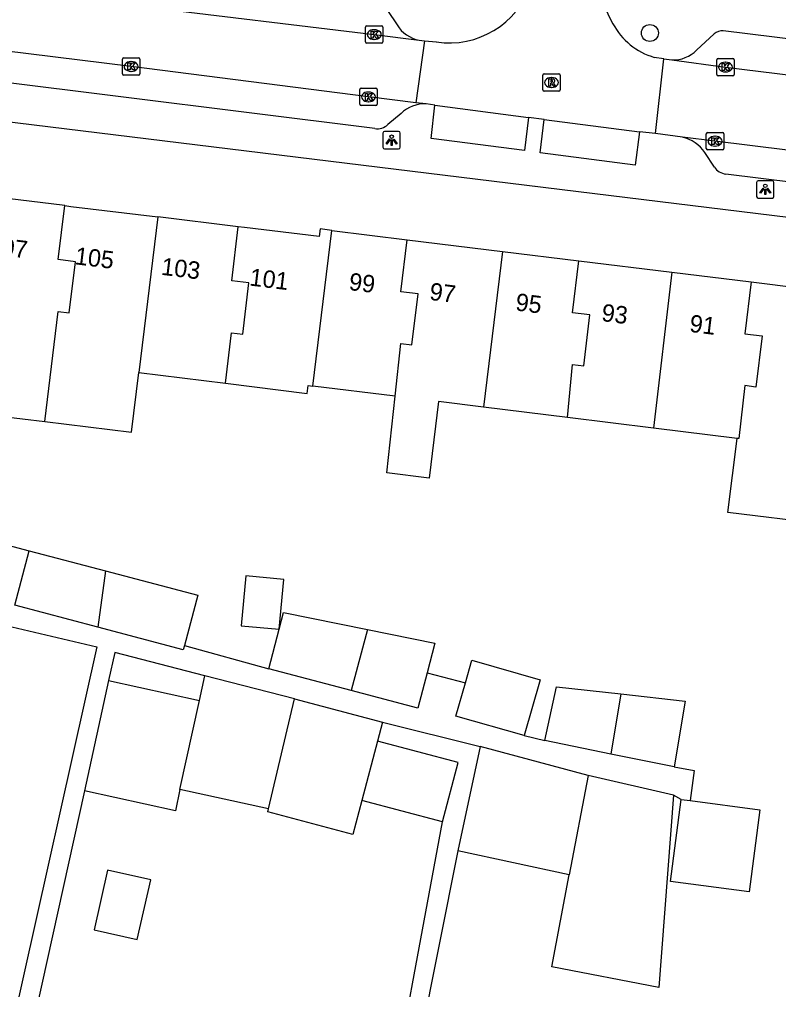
# Model space of a CAD drawing. Extents: x 158087 to 159494, y 382905 to 383981.
# Drawn here: x 158278.9 to 158322.6, y 383221.8 to 383277.6 of the extents above; entities that cross this region are included whole.
import ezdxf

# ---------------------------------------------------------------- set-up
doc = ezdxf.new("R2010")
doc.units = 0
for name, color, linetype in [('IMGEO_Boom', 7, 'Continuous'), ('IMGEO_Kolk', 7, 'Continuous'), ('IMGEO_Lichtpunt', 7, 'Continuous'), ('IMGEO_Pand', 7, 'Continuous'), ('IMGEO_Pand_nummerreeks', 7, 'Continuous'), ('IMGEO_Rijbaan_lokaal_open', 7, 'Continuous'), ('IMGEO_Rioolput', 7, 'Continuous'), ('IMGEO_Voetpad_open', 7, 'Continuous')]:
    doc.layers.add(name, color=color, linetype=linetype)

msp = doc.modelspace()

# ---------------------------------------------------------------- linework, layer by layer
at = {"layer": 'IMGEO_Boom'}
msp.add_circle((158315.171, 383276.769), 0.489, dxfattribs=at)
at = {"layer": 'IMGEO_Kolk'}
for p, q in [((158298.827, 383276.254), (158298.827, 383277.106)), ((158298.902, 383277.18), (158299.754, 383277.18)), ((158299.315, 383276.96), (158299.34, 383276.96)), ((158299.828, 383277.106), (158299.828, 383276.254)), ((158299.338, 383276.4), (158299.313, 383276.4)), ((158299.754, 383276.18), (158298.902, 383276.18)), ((158284.848, 383274.418), (158284.848, 383275.27)), ((158284.923, 383275.344), (158285.775, 383275.344)), ((158285.336, 383275.124), (158285.361, 383275.124)), ((158285.849, 383275.27), (158285.849, 383274.418)), ((158319.015, 383274.382), (158319.015, 383275.234)), ((158319.09, 383275.308), (158319.942, 383275.308)), ((158320.016, 383275.234), (158320.016, 383274.382)), ((158285.359, 383274.564), (158285.334, 383274.564)), ((158319.503, 383275.088), (158319.528, 383275.088)), ((158285.775, 383274.344), (158284.923, 383274.344)), ((158319.942, 383274.308), (158319.09, 383274.308)), ((158319.526, 383274.528), (158319.501, 383274.528)), ((158298.495, 383272.67), (158298.495, 383273.522)), ((158298.57, 383273.596), (158299.422, 383273.596)), ((158299.496, 383273.522), (158299.496, 383272.67)), ((158298.983, 383273.376), (158299.008, 383273.376)), ((158299.422, 383272.596), (158298.57, 383272.596)), ((158299.006, 383272.816), (158298.981, 383272.816)), ((158318.416, 383270.123), (158318.416, 383270.975)), ((158318.491, 383271.049), (158319.343, 383271.049)), ((158318.904, 383270.829), (158318.929, 383270.829)), ((158319.417, 383270.975), (158319.417, 383270.123)), ((158318.927, 383270.269), (158318.902, 383270.269)), ((158319.343, 383270.049), (158318.491, 383270.049))]:
    msp.add_line(p, q, dxfattribs=at)
for points in [[(158298.827, 383276.254), (158298.827, 383277.106)], [(158298.902, 383277.18), (158299.754, 383277.18)], [(158299.148, 383276.88), (158299.271, 383276.88), (158299.271, 383276.729), (158299.401, 383276.88), (158299.565, 383276.88), (158299.419, 383276.729), (158299.572, 383276.48), (158299.42, 383276.48), (158299.335, 383276.644), (158299.271, 383276.577), (158299.271, 383276.48), (158299.148, 383276.48), (158299.148, 383276.88)], [(158299.828, 383277.106), (158299.828, 383276.254)], [(158299.754, 383276.18), (158298.902, 383276.18)], [(158284.848, 383274.418), (158284.848, 383275.27)], [(158284.923, 383275.344), (158285.775, 383275.344)], [(158285.849, 383275.27), (158285.849, 383274.418)], [(158319.015, 383274.382), (158319.015, 383275.234)], [(158319.09, 383275.308), (158319.942, 383275.308)], [(158320.016, 383275.234), (158320.016, 383274.382)], [(158285.169, 383275.044), (158285.292, 383275.044), (158285.292, 383274.893), (158285.422, 383275.044), (158285.586, 383275.044), (158285.44, 383274.893), (158285.593, 383274.644), (158285.441, 383274.644), (158285.356, 383274.808), (158285.292, 383274.741), (158285.292, 383274.644), (158285.169, 383274.644), (158285.169, 383275.044)], [(158319.336, 383275.008), (158319.459, 383275.008), (158319.459, 383274.857), (158319.589, 383275.008), (158319.753, 383275.008), (158319.607, 383274.857), (158319.76, 383274.608), (158319.608, 383274.608), (158319.523, 383274.772), (158319.459, 383274.705), (158319.459, 383274.608), (158319.336, 383274.608), (158319.336, 383275.008)], [(158285.775, 383274.344), (158284.923, 383274.344)], [(158319.942, 383274.308), (158319.09, 383274.308)], [(158298.495, 383272.67), (158298.495, 383273.522)], [(158298.57, 383273.596), (158299.422, 383273.596)], [(158299.496, 383273.522), (158299.496, 383272.67)], [(158298.816, 383273.296), (158298.939, 383273.296), (158298.939, 383273.145), (158299.069, 383273.296), (158299.233, 383273.296), (158299.087, 383273.145), (158299.24, 383272.896), (158299.088, 383272.896), (158299.003, 383273.06), (158298.939, 383272.993), (158298.939, 383272.896), (158298.816, 383272.896), (158298.816, 383273.296)], [(158299.422, 383272.596), (158298.57, 383272.596)], [(158318.416, 383270.123), (158318.416, 383270.975)], [(158318.491, 383271.049), (158319.343, 383271.049)], [(158318.737, 383270.749), (158318.86, 383270.749), (158318.86, 383270.598), (158318.99, 383270.749), (158319.154, 383270.749), (158319.008, 383270.598), (158319.161, 383270.349), (158319.009, 383270.349), (158318.924, 383270.513), (158318.86, 383270.446), (158318.86, 383270.349), (158318.737, 383270.349), (158318.737, 383270.749)], [(158319.417, 383270.975), (158319.417, 383270.123)], [(158319.343, 383270.049), (158318.491, 383270.049)]]:
    msp.add_lwpolyline(points, dxfattribs=at)
for centre, start, end in [((158298.904, 383277.104), 91.552, 178.448), ((158298.904, 383277.104), 91.552, 178.448), ((158299.752, 383277.104), 1.552, 88.448), ((158299.752, 383277.104), 1.552, 88.448), ((158298.904, 383276.256), 181.552, 268.448), ((158298.904, 383276.256), 181.552, 268.448), ((158299.752, 383276.256), 271.552, 358.448), ((158299.752, 383276.256), 271.552, 358.448), ((158284.925, 383275.268), 91.552, 178.448), ((158284.925, 383275.268), 91.552, 178.448), ((158285.773, 383275.268), 1.552, 88.448), ((158285.773, 383275.268), 1.552, 88.448), ((158319.092, 383275.232), 91.552, 178.448), ((158319.092, 383275.232), 91.552, 178.448), ((158319.94, 383275.232), 1.552, 88.448), ((158319.94, 383275.232), 1.552, 88.448), ((158284.925, 383274.42), 181.552, 268.448), ((158284.925, 383274.42), 181.552, 268.448), ((158285.773, 383274.42), 271.552, 358.448), ((158285.773, 383274.42), 271.552, 358.448), ((158319.092, 383274.384), 181.552, 268.448), ((158319.092, 383274.384), 181.552, 268.448), ((158319.94, 383274.384), 271.552, 358.448), ((158319.94, 383274.384), 271.552, 358.448), ((158298.572, 383273.52), 91.552, 178.448), ((158298.572, 383273.52), 91.552, 178.448), ((158299.42, 383273.52), 1.552, 88.448), ((158299.42, 383273.52), 1.552, 88.448), ((158298.572, 383272.672), 181.552, 268.448), ((158298.572, 383272.672), 181.552, 268.448), ((158299.42, 383272.672), 271.552, 358.448), ((158299.42, 383272.672), 271.552, 358.448), ((158318.493, 383270.973), 91.552, 178.448), ((158318.493, 383270.973), 91.552, 178.448), ((158319.341, 383270.973), 1.552, 88.448), ((158319.341, 383270.973), 1.552, 88.448), ((158318.493, 383270.125), 181.552, 268.448), ((158318.493, 383270.125), 181.552, 268.448), ((158319.341, 383270.125), 271.552, 358.448), ((158319.341, 383270.125), 271.552, 358.448)]:
    msp.add_arc(centre, 0.0765, start, end, dxfattribs=at)
for centre, major_axis, ratio, start_param, end_param in [((158299.314, 383276.68), (-0.387, 0.002), 0.722429, 4.712389, 7.853982), ((158299.339, 383276.68), (-0.39, 0.002), 0.717154, 1.570796, 4.712389), ((158285.335, 383274.844), (-0.387, 0.002), 0.722429, 4.712389, 7.853982), ((158285.36, 383274.844), (-0.39, 0.002), 0.717154, 1.570796, 4.712389), ((158319.502, 383274.808), (-0.387, 0.002), 0.722429, 4.712389, 7.853982), ((158319.527, 383274.808), (-0.39, 0.002), 0.717154, 1.570796, 4.712389), ((158298.982, 383273.096), (-0.387, 0.002), 0.722429, 4.712389, 7.853982), ((158299.007, 383273.096), (-0.39, 0.002), 0.717154, 1.570796, 4.712389), ((158318.903, 383270.549), (-0.387, 0.002), 0.722429, 4.712389, 7.853982), ((158318.928, 383270.549), (-0.39, 0.002), 0.717154, 1.570796, 4.712389)]:
    msp.add_ellipse(centre, major_axis=major_axis, ratio=ratio, start_param=start_param, end_param=end_param, dxfattribs=at)
at = {"layer": 'IMGEO_Lichtpunt'}
for p, q in [((158299.828, 383271.01), (158299.828, 383270.203)), ((158299.828, 383271.01), (158299.828, 383270.203)), ((158300.73, 383271.105), (158299.922, 383271.105)), ((158300.73, 383271.105), (158299.922, 383271.105)), ((158300.824, 383270.203), (158300.824, 383271.01)), ((158300.824, 383270.203), (158300.824, 383271.01)), ((158299.922, 383270.109), (158300.73, 383270.109)), ((158299.922, 383270.109), (158300.73, 383270.109)), ((158321.309, 383268.179), (158321.309, 383267.372)), ((158321.309, 383268.179), (158321.309, 383267.372)), ((158322.211, 383268.274), (158321.403, 383268.274)), ((158322.211, 383268.274), (158321.403, 383268.274)), ((158322.305, 383267.372), (158322.305, 383268.179)), ((158322.305, 383267.372), (158322.305, 383268.179)), ((158321.403, 383267.278), (158322.211, 383267.278)), ((158321.403, 383267.278), (158322.211, 383267.278))]:
    msp.add_line(p, q, dxfattribs=at)
for points in [[(158300.202, 383270.674), (158300.241, 383270.646), (158300.053, 383270.384), (158300.015, 383270.411), (158300.202, 383270.674)], [(158300.414, 383270.646), (158300.452, 383270.673), (158300.639, 383270.411), (158300.6, 383270.383), (158300.414, 383270.646)], [(158300.304, 383270.626), (158300.351, 383270.626), (158300.351, 383270.304), (158300.304, 383270.304), (158300.304, 383270.626)], [(158321.683, 383267.843), (158321.722, 383267.815), (158321.534, 383267.553), (158321.496, 383267.58), (158321.683, 383267.843)], [(158321.785, 383267.795), (158321.832, 383267.795), (158321.832, 383267.473), (158321.785, 383267.473), (158321.785, 383267.795)], [(158321.895, 383267.815), (158321.933, 383267.842), (158322.12, 383267.58), (158322.081, 383267.552), (158321.895, 383267.815)]]:
    msp.add_lwpolyline(points, dxfattribs=at)
for centre in [(158300.327, 383270.808), (158321.808, 383267.977)]:
    msp.add_circle(centre, 0.0994, dxfattribs=at)
for centre, start, end in [((158299.922, 383271.01), 90, 180), ((158299.922, 383271.01), 90, 180), ((158300.73, 383271.01), 0, 90), ((158300.73, 383271.01), 0, 90), ((158299.922, 383270.203), 180, 270), ((158299.922, 383270.203), 180, 270), ((158300.73, 383270.203), 270, 0), ((158300.73, 383270.203), 270, 360), ((158321.403, 383268.179), 90, 180), ((158321.403, 383268.179), 90, 180), ((158322.211, 383268.179), 0, 90), ((158322.211, 383268.179), 0, 90), ((158321.403, 383267.372), 180, 270), ((158321.403, 383267.372), 180, 270), ((158322.211, 383267.372), 270, 0), ((158322.211, 383267.372), 270, 360)]:
    msp.add_arc(centre, 0.0946, start, end, dxfattribs=at)
at = {"layer": 'IMGEO_Pand'}
for points in [[(158281.535, 383266.842), (158276.311, 383267.477)], [(158280.39, 383254.427), (158281.155, 383260.748), (158281.795, 383260.67), (158282.151, 383263.614), (158281.159, 383263.735), (158281.535, 383266.842)], [(158281.535, 383266.842), (158281.887, 383266.799), (158286.879, 383266.192)], [(158286.879, 383266.192), (158285.789, 383257.24)], [(158291.509, 383265.629), (158286.879, 383266.192)], [(158290.782, 383256.624), (158291.128, 383259.533), (158291.768, 383259.455), (158292.124, 383262.399), (158291.132, 383262.52), (158291.509, 383265.629)], [(158296.893, 383265.416), (158296.217, 383265.499), (158296.164, 383265.063), (158291.86, 383265.586), (158291.509, 383265.629)], [(158295.802, 383256.461), (158296.893, 383265.416)], [(158296.893, 383265.416), (158301.217, 383264.884)], [(158300.523, 383255.879), (158300.85, 383258.905), (158301.49, 383258.827), (158301.846, 383261.771), (158300.854, 383261.892), (158301.217, 383264.884)], [(158301.217, 383264.884), (158306.701, 383264.209)], [(158306.701, 383264.209), (158305.61, 383255.251)], [(158306.701, 383264.209), (158311.095, 383263.669)], [(158310.428, 383254.657), (158310.729, 383257.697), (158311.369, 383257.619), (158311.725, 383260.563), (158310.733, 383260.684), (158311.095, 383263.669)], [(158311.095, 383263.669), (158316.436, 383263.012)], [(158316.436, 383263.012), (158315.374, 383254.047)], [(158316.436, 383263.012), (158320.994, 383262.451)], [(158320.994, 383262.451), (158320.634, 383259.475), (158321.626, 383259.354), (158321.27, 383256.41), (158320.63, 383256.488), (158320.29, 383253.441), (158320.183, 383253.454)], [(158320.994, 383262.451), (158326.628, 383261.758)], [(158275.225, 383258.544), (158278.252, 383258.17), (158277.829, 383254.739), (158280.39, 383254.427)], [(158280.39, 383254.427), (158285.372, 383253.82), (158285.789, 383257.24)], [(158285.789, 383257.24), (158290.782, 383256.624)], [(158290.782, 383256.624), (158295.469, 383256.046), (158295.525, 383256.495), (158295.802, 383256.461)], [(158300.523, 383255.879), (158295.802, 383256.461)], [(158305.61, 383255.251), (158303.024, 383255.57), (158302.482, 383251.173), (158300.047, 383251.473), (158300.523, 383255.879)], [(158310.428, 383254.657), (158305.61, 383255.251)], [(158315.374, 383254.047), (158310.428, 383254.657)], [(158320.183, 383253.454), (158315.374, 383254.047)], [(158325.991, 383253.948), (158325.68, 383253.986), (158325.533, 383252.794), (158325.008, 383248.534), (158319.658, 383249.194), (158320.183, 383253.454)], [(158273.927, 383248.468), (158279.491, 383246.996)], [(158278.661, 383243.862), (158279.491, 383246.996)], [(158279.491, 383246.996), (158283.871, 383245.837)], [(158283.871, 383245.837), (158283.429, 383242.6)], [(158283.871, 383245.837), (158289.177, 383244.433), (158288.414, 383241.546)], [(158293.862, 383242.476), (158294.129, 383245.344), (158291.937, 383245.548), (158291.67, 383242.681), (158293.862, 383242.476)], [(158283.429, 383242.6), (158278.661, 383243.862)], [(158293.862, 383242.476), (158294.119, 383243.447), (158298.935, 383242.469)], [(158288.414, 383241.546), (158288.348, 383241.298), (158283.429, 383242.6)], [(158293.261, 383240.204), (158293.862, 383242.476)], [(158298.935, 383242.469), (158298.003, 383238.949)], [(158298.935, 383242.469), (158302.814, 383241.682), (158302.361, 383239.97)], [(158304.565, 383239.397), (158304.935, 383240.695), (158308.856, 383239.579), (158307.944, 383236.374)], [(158298.003, 383238.949), (158293.261, 383240.204)], [(158302.361, 383239.97), (158301.823, 383237.938), (158298.003, 383238.949)], [(158284.055, 383239.532), (158282.666, 383233.182)], [(158284.055, 383239.532), (158289.281, 383238.389)], [(158289.281, 383238.389), (158289.591, 383239.805)], [(158294.738, 383238.471), (158289.591, 383239.805)], [(158307.944, 383236.374), (158304.023, 383237.491), (158304.565, 383239.397)], [(158309.139, 383236.075), (158309.803, 383239.167), (158313.506, 383238.758)], [(158288.16, 383233.26), (158289.281, 383238.389)], [(158293.24, 383232.149), (158294.738, 383238.471)], [(158294.738, 383238.471), (158299.81, 383237.129)], [(158313.506, 383238.758), (158312.918, 383235.303)], [(158313.506, 383238.758), (158317.209, 383238.35), (158316.564, 383234.559)], [(158299.81, 383237.129), (158299.521, 383236.036)], [(158312.918, 383235.303), (158309.139, 383236.075)], [(158299.521, 383236.036), (158298.621, 383232.637)], [(158303.246, 383231.413), (158304.145, 383234.812), (158299.521, 383236.036)], [(158305.417, 383235.738), (158304.128, 383229.734)], [(158311.633, 383234.07), (158305.417, 383235.738)], [(158316.564, 383234.559), (158312.918, 383235.303)], [(158311.633, 383234.07), (158310.525, 383228.36)], [(158316.527, 383232.939), (158311.633, 383234.07)], [(158288.16, 383233.26), (158287.893, 383232.039), (158282.666, 383233.182)], [(158293.24, 383232.149), (158288.16, 383233.26)], [(158316.527, 383232.939), (158315.687, 383221.879), (158309.526, 383223.074), (158310.525, 383228.36)], [(158298.621, 383232.637), (158298.105, 383230.685), (158293.201, 383231.983), (158293.24, 383232.149)], [(158303.246, 383231.413), (158298.621, 383232.637)], [(158317.482, 383232.624), (158321.496, 383232.1), (158320.879, 383227.374), (158316.352, 383227.966), (158316.969, 383232.691)], [(158316.969, 383232.691), (158317.482, 383232.624)], [(158310.525, 383228.36), (158304.128, 383229.734)], [(158283.995, 383228.623), (158283.225, 383225.193), (158285.707, 383224.636), (158286.477, 383228.066), (158283.995, 383228.623)]]:
    msp.add_lwpolyline(points, dxfattribs=at)
at = {"layer": 'IMGEO_Rijbaan_lokaal_open'}
for points in [[(158253.387, 383282.366), (158256.56, 383281.941), (158269.611, 383280.3), (158285.969, 383278.297), (158299.323, 383276.679), (158301.904, 383276.354)], [(158301.709, 383272.762), (158298.992, 383273.097), (158285.345, 383274.845), (158269.184, 383276.832), (158255.984, 383278.463), (158252.995, 383278.791)], [(158302.214, 383276.323), (158301.709, 383272.762)], [(158301.904, 383276.354), (158302.214, 383276.323)], [(158302.214, 383276.323), (158302.896, 383276.255)], [(158315.981, 383275.286), (158315.426, 383275.367)], [(158315.489, 383270.99), (158315.981, 383275.286)], [(158315.981, 383275.286), (158316.441, 383275.218)], [(158316.441, 383275.218), (158319.512, 383274.807), (158336.396, 383272.726), (158346.217, 383271.509), (158350.74, 383270.948), (158362.686, 383269.472), (158365.523, 383269.112)], [(158302.308, 383272.688), (158301.709, 383272.762)], [(158302.81, 383272.61), (158302.308, 383272.688)], [(158302.81, 383272.61), (158308.197, 383271.915)], [(158309.086, 383271.798), (158308.197, 383271.915)], [(158309.086, 383271.798), (158314.573, 383271.079)], [(158315.489, 383270.99), (158314.573, 383271.079)], [(158317.051, 383270.783), (158315.489, 383270.99)], [(158351.265, 383266.527), (158349.197, 383266.778), (158335.915, 383268.445), (158318.913, 383270.55), (158317.051, 383270.783)]]:
    msp.add_lwpolyline(points, dxfattribs=at)
for centre, radius, start, end in [((158318.868, 383280.741), 6.757, 189.0569, 210.5717), ((158303.64, 383281.163), 4.964, 261.3758, 340.9508), ((158316.563, 383279.187), 3.986, 208.1967, 253.427)]:
    msp.add_arc(centre, radius, start, end, dxfattribs=at)
at = {"layer": 'IMGEO_Rioolput'}
for p, q in [((158309.013, 383273.496), (158309.013, 383274.348)), ((158309.088, 383274.422), (158309.94, 383274.422)), ((158309.501, 383274.202), (158309.526, 383274.202)), ((158310.014, 383274.348), (158310.014, 383273.496)), ((158309.524, 383273.642), (158309.499, 383273.642)), ((158309.94, 383273.422), (158309.088, 383273.422))]:
    msp.add_line(p, q, dxfattribs=at)
for points in [[(158309.013, 383273.496), (158309.013, 383274.348)], [(158309.088, 383274.422), (158309.94, 383274.422)], [(158309.602, 383274.12), (158309.35, 383274.122), (158309.35, 383273.722)], [(158309.528, 383274.041), (158309.474, 383274.041), (158309.474, 383273.96)], [(158310.014, 383274.348), (158310.014, 383273.496)], [(158309.35, 383273.722), (158309.474, 383273.722), (158309.474, 383273.884), (158309.485, 383273.884)], [(158309.474, 383273.96), (158309.526, 383273.96)], [(158309.532, 383273.855), (158309.603, 383273.722), (158309.743, 383273.722), (158309.678, 383273.848)], [(158309.94, 383273.422), (158309.088, 383273.422)]]:
    msp.add_lwpolyline(points, dxfattribs=at)
for centre, radius, start, end in [((158309.09, 383274.346), 0.0765, 91.552, 178.448), ((158309.09, 383274.346), 0.0765, 91.552, 178.448), ((158309.534, 383273.945), 0.0964, 77.0061, 93.1865), ((158309.548, 383274.002), 0.0378, 276.6634, 79.6772), ((158309.601, 383274.01), 0.109, 350.3612, 89.416), ((158309.938, 383274.346), 0.0765, 1.552, 88.448), ((158309.938, 383274.346), 0.0765, 1.552, 88.448), ((158309.09, 383273.498), 0.0765, 181.552, 268.448), ((158309.09, 383273.498), 0.0765, 181.552, 268.448), ((158309.484, 383273.831), 0.0533, 26.0293, 88.6989), ((158309.51, 383274.149), 0.19, 274.7715, 282.9687), ((158309.599, 383274.01), 0.112, 277.5842, 350.9817), ((158309.583, 383273.795), 0.108, 29.5134, 73.7905), ((158309.938, 383273.498), 0.0765, 271.552, 358.448), ((158309.938, 383273.498), 0.0765, 271.552, 358.448)]:
    msp.add_arc(centre, radius, start, end, dxfattribs=at)
for centre, major_axis, ratio, start_param, end_param in [((158309.5, 383273.922), (-0.387, 0.002), 0.722429, 4.712389, 7.853982), ((158309.525, 383273.922), (-0.39, 0.002), 0.717154, 1.570796, 4.712389)]:
    msp.add_ellipse(centre, major_axis=major_axis, ratio=ratio, start_param=start_param, end_param=end_param, dxfattribs=at)
at = {"layer": 'IMGEO_Voetpad_open'}
for points in [[(158300.091, 383278.066), (158300.638, 383277.231)], [(158363.015, 383271.514), (158319.388, 383276.89)], [(158318.858, 383276.724), (158317.859, 383275.775)], [(158299.364, 383271.27), (158277.511, 383273.993)], [(158308.197, 383271.915), (158307.962, 383270.009), (158302.596, 383270.71), (158302.81, 383272.61)], [(158300.869, 383272.144), (158300.109, 383271.505)], [(158314.573, 383271.079), (158314.323, 383269.177), (158308.864, 383269.884), (158309.086, 383271.798)], [(158339.394, 383264.164), (158277.718, 383271.726)], [(158318.878, 383269.06), (158318.329, 383269.893)], [(158348.352, 383265.074), (158345.696, 383265.404), (158319.534, 383268.652)], [(158276.191, 383243.15), (158283.383, 383241.47), (158278.489, 383219.543)], [(158289.591, 383239.805), (158284.409, 383241.148), (158284.055, 383239.532)], [(158288.414, 383241.546), (158293.261, 383240.204)], [(158302.361, 383239.97), (158304.565, 383239.397)], [(158299.81, 383237.129), (158305.417, 383235.738)], [(158307.944, 383236.374), (158309.139, 383236.075)], [(158316.564, 383234.559), (158317.708, 383234.349), (158317.482, 383232.624)], [(158282.666, 383233.182), (158278.387, 383213.724)], [(158316.969, 383232.691), (158316.527, 383232.939)], [(158299.661, 383212.039), (158303.246, 383231.413)], [(158304.128, 383229.734), (158300.88, 383213.391)]]:
    msp.add_lwpolyline(points, dxfattribs=at)
for centre, radius, start, end in [((158302.307, 383278.287), 1.975, 212.3393, 258.2375), ((158319.332, 383276.14), 0.752, 85.717, 129.0649), ((158316.496, 383277.163), 1.945, 268.3934, 314.497), ((158302.207, 383270.779), 1.912, 86.9826, 134.4347), ((158299.488, 383272.176), 0.915, 262.2244, 312.79), ((158316.493, 383268.62), 2.234, 34.7492, 75.5441), ((158319.669, 383269.601), 0.958, 214.3479, 261.8929)]:
    msp.add_arc(centre, radius, start, end, dxfattribs=at)

# ---------------------------------------------------------------- texts
at = {"layer": 'IMGEO_Pand_nummerreeks'}
for s, rotation, p in [('107', 353.0672, (158277.119, 383264.075)), ('105', 353.0672, (158282.082, 383263.472)), ('103', 353.0672, (158287.045, 383262.868)), ('101', 353.0672, (158292.121, 383262.251)), ('99', 352.9875, (158297.834, 383261.996)), ('97', 352.9875, (158302.468, 383261.426)), ('95', 352.9875, (158307.412, 383260.817)), ('93', 352.9875, (158312.357, 383260.209)), ('91', 352.987, (158317.414, 383259.587))]:
    msp.add_text(s, height=1, rotation=rotation, dxfattribs=at).set_placement(p)

doc.saveas('drawing.dxf')
